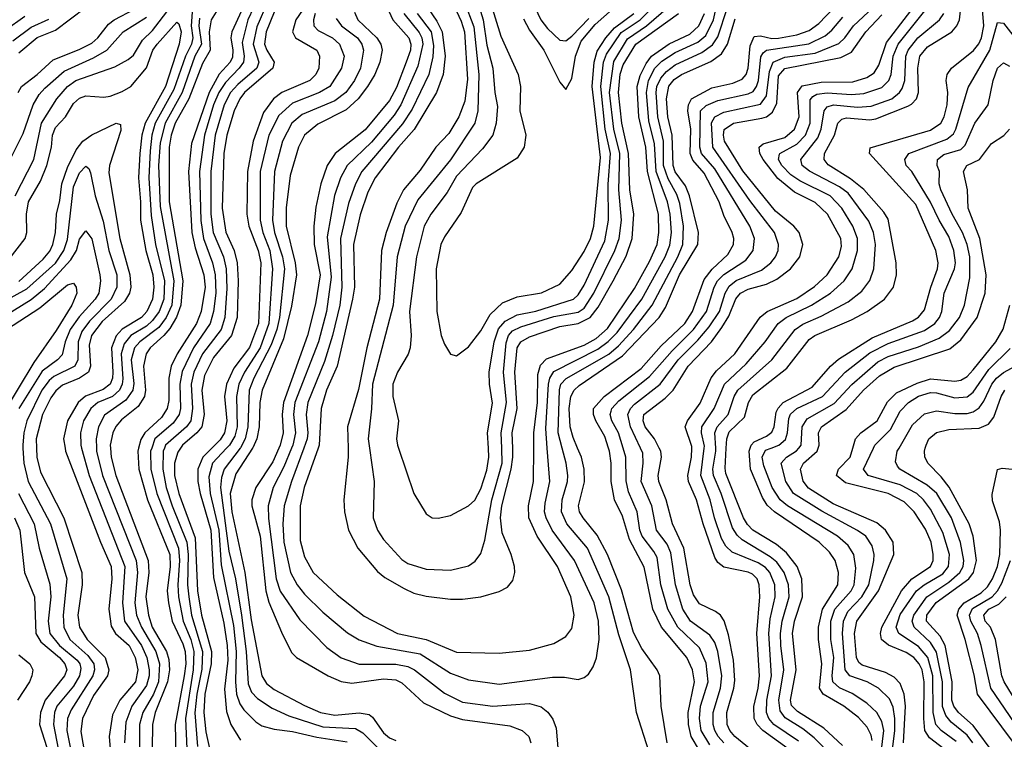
# Model space of a CAD drawing. Header units: inches. Extents: x 990535 to 1117859, y 769386 to 892122.
# Tile 618 of 656: x 1093073 to 1096313, y 819041 to 821410. Entities that reach past the tile are written whole.
import ezdxf

# ---------------------------------------------------------------- set-up
doc = ezdxf.new("R2010")
doc.units = ezdxf.units.IN
doc.header["$MEASUREMENT"] = 0
doc.layers.add('B0891', color=7, linetype='Continuous')
doc.layers.add('B0892', color=7, linetype='Continuous')

msp = doc.modelspace()

# ---------------------------------------------------------------- linework, layer by layer
at = {"layer": 'B0891', "color": 5}
for points, elevation in [([(1093083.3, 820000), (1093086.3, 819950), (1093100.3, 819890), (1093174.1, 819750), (1093228, 819570), (1093215.8, 819450), (1093217.8, 819410), (1093237.8, 819370), (1093297.4, 819317.4), (1093316.1, 819290), (1093319, 819270), (1093313, 819250), (1093241.7, 819138.3), (1093229.8, 819110), (1093228.1, 819070), (1093239.6, 819010)], 3460), ([(1093128.2, 820000), (1093129.2, 819970), (1093140.6, 819920.6), (1093218, 819770), (1093277.2, 819590), (1093278.6, 819550), (1093264.2, 819450), (1093269.3, 819410), (1093294.5, 819370), (1093353.5, 819310), (1093366.1, 819270), (1093361.6, 819250), (1093315, 819185), (1093279.1, 819110), (1093273.5, 819066.5), (1093286.7, 818990)], 3480), ([(1093222.2, 820000), (1093223.9, 819990), (1093338.2, 819690), (1093373.7, 819610), (1093375.6, 819570), (1093366.5, 819470), (1093373.4, 819413.4), (1093387.5, 819390), (1093432.8, 819350), (1093452.6, 819310), (1093461.5, 819270), (1093453.7, 819230), (1093402.7, 819170), (1093377.7, 819122.3), (1093367, 819050), (1093370.3, 819010)], 3520), ([(1093276.2, 820000), (1093300.9, 819910), (1093419.1, 819610), (1093411.3, 819490), (1093417.9, 819430), (1093473.9, 819350), (1093490.6, 819310), (1093499.2, 819270), (1093498.8, 819250), (1093490, 819218.3), (1093441.7, 819150), (1093422.3, 819097.7), (1093417.6, 819030)], 3540), ([(1093325.5, 820000), (1093325.9, 819990), (1093344.7, 819910), (1093455.7, 819630), (1093460, 819590), (1093451.5, 819490), (1093456.7, 819450), (1093473.8, 819410), (1093520.8, 819330), (1093532.9, 819290), (1093529.5, 819230), (1093513.4, 819190), (1093478.1, 819130), (1093466.7, 819090), (1093466.4, 819010)], 3560), ([(1093371.5, 820000), (1093373.6, 819970), (1093389.2, 819910), (1093495.7, 819630), (1093497.2, 819590), (1093487.9, 819510), (1093496.2, 819450), (1093508.3, 819410), (1093556, 819330), (1093563.5, 819303.5), (1093565.1, 819270), (1093559, 819230), (1093518.4, 819130), (1093509.8, 819090), (1093509, 819010)], 3580), ([(1093464, 820000), (1093461.3, 819990), (1093464.8, 819930), (1093493, 819830), (1093566.4, 819650), (1093567.3, 819610), (1093557.9, 819530), (1093562.5, 819490), (1093574.7, 819430), (1093610, 819355.8), (1093617.3, 819330), (1093619, 819290), (1093614.4, 819250), (1093584.3, 819090), (1093586.6, 818990)], 3620), ([(1093507.2, 820000), (1093503.6, 819990), (1093504.5, 819930), (1093523.7, 819850), (1093595, 819670), (1093598.8, 819630), (1093592.5, 819550), (1093594.7, 819510), (1093610.4, 819430), (1093635.8, 819370), (1093645.5, 819330), (1093643.8, 819270), (1093618.8, 819110), (1093622.3, 819010)], 3640), ([(1093548.8, 820000), (1093544.9, 819990), (1093543.6, 819930), (1093554.4, 819870), (1093573.9, 819810), (1093622.6, 819690), (1093627.1, 819650), (1093624.9, 819550), (1093629, 819510), (1093638.4, 819450), (1093674.3, 819330), (1093672.1, 819272.1), (1093655.4, 819190), (1093648.9, 819128.9), (1093657.9, 819017.9)], 3660), ([(1093601.7, 820000), (1093593.2, 819986.8), (1093582.6, 819950), (1093582.5, 819910), (1093596.2, 819850), (1093650, 819704.8), (1093658.1, 819530), (1093670.5, 819450), (1093703.4, 819330), (1093702.8, 819290), (1093682.3, 819190), (1093678.8, 819130), (1093685.3, 819065.3), (1093705.5, 818970)], 3680), ([(1093705.2, 820000), (1093675.1, 819970), (1093659, 819930), (1093659, 819890), (1093666, 819850), (1093701.4, 819730), (1093710, 819574.4), (1093743.9, 819423.9), (1093755.7, 819350), (1093758, 819302), (1093746.3, 819206.3), (1093752.9, 819132.9), (1093767.3, 819090), (1093798.9, 819038.9)], 3720), ([(1093753.7, 820000), (1093706.9, 819950), (1093695.1, 819904.9), (1093699.5, 819850), (1093728.2, 819730), (1093735.6, 819615.6), (1093776, 819416), (1093785.5, 819330), (1093782.3, 819230), (1093786.1, 819190), (1093797.6, 819157.6), (1093810, 819138.2), (1093850, 819099.3), (1093870, 819086), (1093910, 819074.1), (1093970, 819066.8), (1094050, 819048.2), (1094150, 819032.6)], 3740), ([(1093797.9, 820000), (1093745.8, 819930), (1093737.1, 819902.9), (1093733.4, 819870), (1093760.9, 819660.9), (1093782.8, 819570), (1093802.1, 819450), (1093817.4, 819330), (1093824.3, 819224.3), (1093835.9, 819195.9), (1093855.7, 819175.7), (1093904, 819144), (1093958.5, 819118.5), (1094070, 819082.6), (1094177.4, 819077.3), (1094202.2, 819062.2), (1094251.8, 819011.8)], 3760), ([(1093839, 820000), (1093784.4, 819915.6), (1093765.5, 819850), (1093770.3, 819790.3), (1093813.6, 819590), (1093834.8, 819434.8), (1093869.8, 819250), (1093884.6, 819224.6), (1093910, 819205.4), (1094010, 819152.6), (1094062.7, 819130), (1094110, 819120.2), (1094190, 819128.8), (1094222.5, 819122.5), (1094234.1, 819114.1), (1094270, 819062.1), (1094290, 819045.8), (1094310, 819037.4)], 3780), ([(1093925.7, 820000), (1093905.3, 819954.7), (1093850, 819870), (1093836.2, 819830), (1093836.2, 819810), (1093863.7, 819710), (1093882.4, 819530), (1093892.8, 819492.8), (1093933.8, 819393.8), (1093966.9, 819326.9), (1093983.8, 819310), (1094088, 819250), (1094130, 819231.9), (1094165.8, 819225.8), (1094270, 819240.8), (1094310, 819237), (1094330, 819226.7), (1094401.1, 819161), (1094490, 819118.6), (1094530, 819106.2), (1094686, 819086), (1094725.8, 819070), (1094747.6, 819050), (1094754.6, 819030)], 3820), ([(1093967.2, 820000), (1093942, 819938), (1093907.1, 819870), (1093890.3, 819810), (1093891.8, 819768.2), (1093916.8, 819570), (1093930, 819528.4), (1093994.6, 819434.6), (1094083.3, 819343.3), (1094130, 819309.7), (1094190, 819289.1), (1094310, 819288.2), (1094350, 819281), (1094372.1, 819270), (1094470, 819192.7), (1094530, 819163.8), (1094630, 819150.4), (1094750, 819158.9), (1094788.2, 819148.2), (1094810.4, 819130.4), (1094827.2, 819107.2), (1094838.4, 819078.4), (1094848.8, 818948.8)], 3840), ([(1094007.6, 820000), (1093966.8, 819890), (1093943.3, 819810), (1093938.3, 819750), (1093941.8, 819690), (1093964.1, 819590), (1093985.6, 819550), (1094010, 819518.9), (1094070, 819459.8), (1094151.6, 819391.6), (1094189.2, 819369.2), (1094247.4, 819347.4), (1094390, 819323.1), (1094490, 819259.5), (1094550, 819236.8), (1094650, 819223.1), (1094826.3, 819246.3), (1094865.9, 819245.9), (1094910, 819238.5), (1094930, 819244.2), (1094944.5, 819255.5), (1094959.9, 819280.1), (1094971, 819309), (1094979.9, 819370), (1094977.1, 819430), (1094962.8, 819490), (1094898.3, 819630), (1094824.4, 819730), (1094804.6, 819770), (1094800.1, 819790), (1094801.5, 819818.5), (1094817.5, 819890), (1094808.9, 820000)], 3860), ([(1094054.7, 820000), (1094009.3, 819870), (1093995.7, 819810), (1093995.6, 819695.6), (1094010, 819641.6), (1094038.2, 819590), (1094116.9, 819516.9), (1094206.5, 819446.5), (1094316.3, 819390), (1094410, 819369.5), (1094510, 819328.5), (1094650, 819324.6), (1094750, 819334.8), (1094830, 819356.1), (1094870, 819379.8), (1094890, 819406.3), (1094897.4, 819450), (1094886.7, 819510), (1094842.5, 819610), (1094776, 819710), (1094747.7, 819770), (1094747, 819810), (1094763.9, 819890), (1094764.1, 820000)], 3880), ([(1094153, 820000), (1094153.5, 819970), (1094139.2, 819830), (1094141.6, 819790), (1094154.9, 819730), (1094185.7, 819670), (1094250, 819594), (1094274.2, 819574.2), (1094337.4, 819537.4), (1094370, 819522.7), (1094410, 819512.6), (1094490, 819502.3), (1094530, 819502.7), (1094590, 819510.1), (1094650, 819527.5), (1094677.5, 819542.5), (1094695.6, 819564.4), (1094702.3, 819590), (1094701.1, 819610), (1094690.3, 819650), (1094660.5, 819720.5), (1094654.4, 819770), (1094659.5, 819810), (1094690, 819930), (1094695.8, 819970), (1094694.9, 820000)], 3920), ([(1094223.9, 820000), (1094239.5, 819890), (1094235.4, 819770), (1094250, 819730.2), (1094270, 819699.3), (1094330, 819633.5), (1094350, 819619.8), (1094410, 819601.6), (1094490, 819597.5), (1094550, 819612.3), (1094572, 819628), (1094590, 819653.1), (1094603.5, 819696.5), (1094625.8, 819830), (1094660.5, 819950), (1094658.7, 820000)], 3940), ([(1094319.5, 820000), (1094370.1, 819850.1), (1094410, 819783.8), (1094430, 819770.3), (1094450, 819768.9), (1094490, 819778), (1094550, 819809.3), (1094570, 819828.5), (1094590, 819865.8), (1094610, 819926.7), (1094616.6, 819970), (1094614.9, 820000)], 3960), ([(1095142.5, 819002.5), (1095102.4, 819130), (1095082.4, 819270), (1095044.6, 819384.6), (1095011, 819510), (1094941, 819670), (1094873.5, 819750), (1094855.4, 819790), (1094857.2, 819830), (1094875.2, 819890), (1094876.7, 819910), (1094871.1, 819950), (1094857.6, 820000)], 3840), ([(1095203.6, 819030), (1095183.4, 819150), (1095179.2, 819250), (1095170.7, 819270), (1095120.4, 819340.4), (1095092.7, 819392.7), (1095053.3, 819533.3), (1095006.4, 819650), (1094972.9, 819712.9), (1094926.3, 819770), (1094915.1, 819790), (1094911.9, 819810), (1094931.3, 819888.7), (1094930, 819930), (1094921.2, 819970), (1094908.6, 820000)], 3820), ([(1095310, 819004.6), (1095282.1, 819050), (1095273.4, 819090), (1095272, 819130), (1095292.9, 819230), (1095286.4, 819270), (1095267.8, 819310), (1095185, 819410), (1095156.5, 819470), (1095127.7, 819607.7), (1095079.4, 819699.4), (1095055.8, 819775.8), (1095029.9, 819830), (1095019.2, 819890), (1095019.3, 819950), (1095013.6, 819990), (1095010.3, 820000)], 3780), ([(1095343.4, 819023.4), (1095315.5, 819070), (1095309.8, 819110), (1095312.4, 819150), (1095337.7, 819230), (1095332.1, 819292.1), (1095310, 819342.4), (1095238.3, 819410), (1095205.8, 819470), (1095182.6, 819550), (1095170, 819639.4), (1095159.8, 819659.8), (1095121.1, 819710), (1095112.9, 819730), (1095105, 819790), (1095076.4, 819856.4), (1095068.3, 819891.7), (1095067, 819970), (1095058, 820000)], 3760), ([(1095389.9, 819030), (1095371, 819050), (1095360.1, 819070), (1095354.5, 819090), (1095354.6, 819130), (1095378.6, 819210), (1095383.4, 819250), (1095370.3, 819330.3), (1095359.7, 819359.7), (1095344.1, 819384.1), (1095280.1, 819430), (1095255, 819470), (1095231.1, 819550), (1095215.3, 819655.3), (1095203.1, 819683.1), (1095167.8, 819730), (1095152.3, 819810), (1095117.2, 819890), (1095124.7, 819950), (1095123.5, 819983.5), (1095115.7, 820000)], 3740), ([(1095510, 818980.9), (1095425.8, 819050), (1095409.4, 819070), (1095401.2, 819090), (1095399.3, 819130), (1095422.6, 819210), (1095425.4, 819234.6), (1095421.6, 819301.6), (1095405.6, 819385.6), (1095391.1, 819431.1), (1095378.4, 819450), (1095362.2, 819462.2), (1095310, 819486.7), (1095290, 819517), (1095278.9, 819550), (1095257.6, 819670), (1095220.8, 819750), (1095200.1, 819830), (1095175.7, 819890), (1095173.5, 819910), (1095185.1, 819970), (1095182.3, 819990), (1095177.3, 820000)], 3720), ([(1095601.2, 819010), (1095517.8, 819070), (1095499.6, 819090), (1095489.7, 819110), (1095488.8, 819148.8), (1095502.9, 819210), (1095507.1, 819250), (1095498.1, 819390), (1095508.6, 819510), (1095505.9, 819550), (1095499.3, 819570), (1095484.4, 819584.4), (1095470, 819591.6), (1095390, 819608.1), (1095370, 819623), (1095359.7, 819639.7), (1095321.3, 819750), (1095299.6, 819830), (1095273.3, 819890), (1095271, 819910), (1095282.9, 819970), (1095284.6, 820000)], 3680), ([(1095634.9, 819034.9), (1095554.2, 819090), (1095537.7, 819110), (1095530, 819129.9), (1095531.7, 819170), (1095547, 819250), (1095537.9, 819390), (1095542.5, 819437.5), (1095558.8, 819510), (1095557.1, 819550), (1095541.4, 819590), (1095526.8, 819606.8), (1095502.2, 819622.2), (1095417.1, 819657.1), (1095396.5, 819676.5), (1095382.3, 819702.3), (1095359.1, 819770), (1095344.9, 819830), (1095313.6, 819910), (1095325.3, 820000)], 3660), ([(1095745.7, 818985.7), (1095686.6, 819046.6), (1095650, 819075.7), (1095592, 819112), (1095574.7, 819134.7), (1095570.2, 819170), (1095587.6, 819270), (1095577, 819350), (1095576.3, 819390), (1095581.7, 819430), (1095604.2, 819510), (1095602.8, 819550), (1095588, 819590), (1095563.8, 819623.9), (1095542.3, 819642.3), (1095450, 819698.1), (1095433.3, 819713.3), (1095417.7, 819737.7), (1095380.8, 819850), (1095356.1, 819910), (1095353.6, 819930), (1095363.8, 819990), (1095363.2, 820000)], 3640), ([(1095780.6, 819020.6), (1095718.4, 819078.4), (1095632.4, 819132.4), (1095612.9, 819152.9), (1095608.8, 819170), (1095627.3, 819270), (1095615.7, 819390), (1095622.4, 819430), (1095649.1, 819510), (1095646.6, 819570), (1095630.8, 819610), (1095595.4, 819655.4), (1095562.5, 819682.6), (1095485.6, 819730), (1095467.8, 819747.8), (1095454.6, 819770), (1095396.7, 819916.7), (1095393.9, 819933.9), (1095397.6, 820000)], 3620), ([(1095877.7, 819037.7), (1095874.9, 819054.9), (1095861.7, 819081.7), (1095832.9, 819112.9), (1095785, 819150), (1095716.2, 819190), (1095704.5, 819210), (1095711.9, 819290), (1095700.8, 819370), (1095701, 819410), (1095714.7, 819470), (1095764.4, 819550), (1095767.3, 819590), (1095756.2, 819630), (1095737.7, 819657.7), (1095703.7, 819690), (1095556.5, 819790), (1095532.4, 819812.4), (1095517.4, 819837.4), (1095477.6, 819930), (1095473.1, 819990), (1095476.6, 820000)], 3580), ([(1095904.1, 818970), (1095916.4, 819070), (1095910, 819099.9), (1095893, 819130), (1095860.1, 819160.1), (1095811.5, 819191.5), (1095770, 819210.5), (1095748.6, 819230), (1095746, 819250), (1095751.7, 819310), (1095742.1, 819370), (1095742.3, 819430), (1095755, 819470), (1095808.4, 819530), (1095818.5, 819550), (1095824.5, 819604.5), (1095817.4, 819650), (1095799.3, 819679.3), (1095763.5, 819710), (1095599.2, 819810), (1095574.6, 819830), (1095548.6, 819870), (1095521.8, 819941.8), (1095516, 819970), (1095527, 819993), (1095545.1, 820000)], 3560), ([(1095942.3, 818990), (1095952.4, 819070), (1095952.5, 819110), (1095946.9, 819146.9), (1095935, 819175), (1095898.8, 819210), (1095861, 819230), (1095803.8, 819250), (1095789.4, 819269.4), (1095780.2, 819390), (1095783, 819430), (1095797.7, 819462.3), (1095843.3, 819510), (1095867, 819550), (1095883.7, 819630), (1095884.7, 819650), (1095878.2, 819678.2), (1095856.6, 819710), (1095830, 819728.9), (1095711.7, 819791.7), (1095619.1, 819850), (1095594, 819890), (1095578, 819950), (1095596.4, 819970), (1095629, 819991), (1095636.4, 820000)], 3540), ([(1095980.9, 819030), (1095987.6, 819150), (1095983.1, 819190), (1095970, 819225.4), (1095950, 819245.4), (1095921.6, 819261.6), (1095845.3, 819285.3), (1095833.9, 819293.9), (1095826, 819310), (1095819.8, 819390), (1095827, 819430), (1095898.5, 819530), (1095949.3, 819650), (1095947.3, 819690), (1095921.6, 819730), (1095893.5, 819753.5), (1095750, 819816.4), (1095668.4, 819868.4), (1095651.2, 819891.2), (1095642, 819930), (1095651.6, 819950), (1095696.8, 819990), (1095700, 820000)], 3520), ([(1096113.5, 819010), (1096066.3, 819046.3), (1096051.5, 819070), (1096047.4, 819110), (1096049.2, 819230), (1096042, 819270), (1096032.8, 819290), (1096015, 819310), (1095990, 819327.4), (1095931.6, 819351.6), (1095908.7, 819370), (1095904.9, 819390), (1095909.5, 819410), (1095974.6, 819530), (1096008.7, 819570), (1096069.6, 819610), (1096078.5, 819630), (1096079.1, 819650), (1096071.5, 819690), (1096053.5, 819733.5), (1096015.7, 819790), (1095983.3, 819823.3), (1095930.1, 819850.1), (1095790, 819885.4), (1095760.5, 819910), (1095767.1, 819930), (1095805.1, 819970), (1095814.3, 820000)], 3480), ([(1096153.7, 819033.7), (1096104.6, 819070), (1096087.3, 819090), (1096078.9, 819130), (1096077.3, 819250), (1096061.4, 819310), (1096030, 819346.7), (1095965.2, 819390), (1095957.3, 819410), (1095970, 819451.6), (1096023.5, 819530), (1096048.9, 819550), (1096110, 819585.8), (1096129.1, 819610), (1096132.1, 819650), (1096110, 819722.1), (1096070, 819799.1), (1096046.7, 819830), (1096024.8, 819850), (1095970, 819878.6), (1095864.5, 819910), (1095849, 819930), (1095882.1, 820000)], 3460), ([(1096209.5, 819030), (1096190, 819055.4), (1096137.9, 819097.9), (1096119.9, 819119.9), (1096109.4, 819149.4), (1096109.2, 819230), (1096090, 819327.9), (1096070, 819360.4), (1096016.4, 819410), (1096009.7, 819430), (1096014.5, 819450), (1096057.6, 819510), (1096130, 819558.3), (1096166.5, 819590), (1096177.1, 819610), (1096179.5, 819630), (1096168.9, 819688.9), (1096139, 819770), (1096090.1, 819850.1), (1096058.3, 819878.3), (1095968.7, 819930), (1095960.8, 819940.8), (1095954.5, 819954.5), (1095960.6, 819990), (1095966.3, 820000)], 3440), ([(1096281.8, 818990), (1096210, 819086.5), (1096161.8, 819130), (1096146.5, 819150), (1096140, 819170), (1096141.4, 819230), (1096117.5, 819350), (1096101.3, 819381.3), (1096056.3, 819430), (1096057.2, 819450), (1096088, 819491.9), (1096195.6, 819570), (1096211.1, 819590), (1096220.7, 819630), (1096210.2, 819710.2), (1096197.3, 819750), (1096131, 819871), (1096104.9, 819904.9), (1096060.7, 819950), (1096051.3, 819971.3), (1096049.9, 819990), (1096052.6, 820000)], 3420), ([(1096346.6, 819026.6), (1096224.8, 819190), (1096213.8, 819253.8), (1096184, 819370), (1096157.5, 819450), (1096162.5, 819470), (1096180.6, 819490), (1096236.4, 819523.6), (1096257.2, 819542.8), (1096273.8, 819570), (1096290, 819610.1), (1096298, 819650), (1096300.5, 819730), (1096297, 819757), (1096273.8, 819826.2), (1096272.8, 819847.2), (1096290.5, 819929.5), (1096305.9, 819934.1), (1096350, 819929)], 3380), ([(1093068.7, 819850), (1093120.3, 819750), (1093137.2, 819670), (1093171.5, 819551.5), (1093174.7, 819510), (1093166.7, 819430), (1093172.1, 819390), (1093203.5, 819350), (1093261.5, 819301.5), (1093271, 819290), (1093274.4, 819274.4), (1093270, 819250), (1093250, 819216.5), (1093195.3, 819150), (1093187, 819130), (1093184, 819090), (1093199.4, 819010)], 3440), ([(1093056, 819770), (1093073.4, 819730), (1093088.1, 819590), (1093121.7, 819510), (1093125.6, 819390), (1093141.7, 819361.7), (1093203.6, 819310), (1093221.2, 819290), (1093227.3, 819270), (1093220.6, 819250), (1093156.7, 819170), (1093141.6, 819130), (1093137.9, 819090), (1093169.7, 818990)], 3420), ([(1096376.9, 819050), (1096267.9, 819210), (1096237, 819350), (1096223.9, 819390), (1096202.4, 819430), (1096198.2, 819450), (1096207.7, 819472.3), (1096272.7, 819510), (1096290.5, 819529.5), (1096304.7, 819555.3), (1096333, 819630)], 3360), ([(1096425.5, 819045.5), (1096311.9, 819230), (1096304.6, 819250), (1096284.2, 819370), (1096267.2, 819410), (1096249.4, 819430), (1096244.9, 819450), (1096261.7, 819470), (1096294.2, 819485.8), (1096318.9, 819510)], 3340), ([(1093070, 819319.2), (1093105.6, 819290), (1093115.6, 819270), (1093113.1, 819250), (1093104.4, 819230), (1093065.4, 819170)], 3380)]:
    msp.add_lwpolyline(points, dxfattribs=dict(at, elevation=elevation))
at = {"layer": 'B0892', "color": 5}
for points, elevation in [([(1094730, 821531.2), (1094787.6, 821410), (1094810, 821381.1), (1094850, 821342.7), (1094870, 821340.9), (1094890, 821355.6), (1094945.7, 821414.3)], 4040), ([(1093834.6, 821510), (1093771.1, 821370), (1093767.4, 821350), (1093773.9, 821310), (1093772.8, 821287.2), (1093765.2, 821270), (1093729.4, 821230.6), (1093695.7, 821170), (1093637.6, 821002.4), (1093628.5, 820910), (1093639.3, 820710), (1093650, 820658.9), (1093678.4, 820570), (1093682.9, 820530), (1093669.8, 820450), (1093654.9, 820410), (1093591.3, 820310), (1093571.6, 820270), (1093563.6, 820230), (1093563.3, 820156.7), (1093558.4, 820130), (1093539.3, 820100.7), (1093484.9, 820050), (1093471.7, 820028.3), (1093464, 820000)], 3620), ([(1094049.5, 821510), (1093981.6, 821410), (1093970.5, 821370.5), (1093980.1, 821350), (1094050.5, 821310), (1094059.5, 821290), (1094056.7, 821250), (1094047.5, 821230), (1094027.6, 821210), (1093934.9, 821170), (1093907.4, 821150), (1093875.3, 821104.7), (1093840.4, 821010), (1093822, 820910), (1093820.4, 820770), (1093826.5, 820730), (1093857.7, 820650), (1093865.8, 820610), (1093858.4, 820410), (1093828.5, 820331.5), (1093776.8, 820263.2), (1093752.7, 820210), (1093746.5, 820170), (1093754, 820090), (1093746.4, 820050), (1093732.6, 820027.4), (1093705.2, 820000)], 3720), ([(1094608.9, 821510), (1094655.4, 821355.4), (1094713.4, 821230), (1094720.8, 821190), (1094718.2, 821110), (1094737.9, 821030), (1094732.3, 820990), (1094710, 820954.6), (1094574.4, 820870), (1094562.5, 820857.5), (1094525.1, 820774.9), (1094470, 820694.8), (1094459, 820670), (1094443.1, 820590), (1094445.7, 820450), (1094459.4, 820370), (1094470, 820341.6), (1094490, 820308.7), (1094510, 820303.1), (1094550, 820333.4), (1094590, 820385.4), (1094620.5, 820439.5), (1094661.8, 820478.2), (1094710, 820498.2), (1094790, 820511), (1094850, 820539.8), (1094890, 820585), (1094930, 820647.3), (1094950.7, 820690), (1094962.3, 820730), (1094983.4, 820956.6), (1094957, 821190), (1094962.6, 821270), (1094973.2, 821306.8), (1095000.9, 821350), (1095030, 821383.8), (1095093.5, 821430)], 3980), ([(1095284.6, 820000), (1095284.9, 820004.9), (1095262.9, 820070), (1095270.3, 820090), (1095312.3, 820147.7), (1095348.4, 820231.6), (1095366.1, 820253.9), (1095425.8, 820310), (1095509.6, 820430.4), (1095532.6, 820450), (1095630, 820492.3), (1095687.8, 820532.2), (1095729.8, 820570.2), (1095767.9, 820630), (1095776.7, 820663.3), (1095774.3, 820690), (1095730.8, 820770), (1095690, 820808.5), (1095621.8, 820841.8), (1095567.3, 820887.3), (1095518.8, 820950), (1095508.3, 820970), (1095505.8, 820990), (1095518.7, 821001.3), (1095590, 821022.7), (1095621.9, 821050), (1095637.8, 821090), (1095632.6, 821170), (1095648, 821192), (1095710, 821204.1), (1095814.1, 821205.9), (1095860.4, 821219.6), (1095884.7, 821235.3), (1095899.3, 821260.7), (1095924.6, 821335.4), (1096063.4, 821516.6)], 3680), ([(1095397.6, 820000), (1095399.3, 820030), (1095406.8, 820053.2), (1095457.8, 820102.2), (1095471, 820150), (1095484.7, 820175.3), (1095596.9, 820263.1), (1095670, 820357.3), (1095689.6, 820370.4), (1095810, 820421.9), (1095861.8, 820450), (1095918.7, 820490), (1095947.8, 820530), (1095957.5, 820570), (1095957.3, 820610), (1095930, 820753), (1095916, 820776), (1095850, 820851.2), (1095806.4, 820886.4), (1095732.8, 820932.8), (1095719.9, 820950), (1095721.5, 820970), (1095754.1, 821030), (1095764.9, 821070), (1095777.9, 821082.1), (1095793.4, 821086.6), (1095870, 821080.7), (1095890, 821083.7), (1095995, 821125), (1096007.8, 821132.2), (1096023.4, 821150), (1096030, 821170), (1096027.6, 821250), (1096034.4, 821290), (1096059.8, 821320.2), (1096140.3, 821370), (1096156.4, 821390), (1096164.9, 821410), (1096177.9, 821530)], 3620), ([(1093751.9, 821490), (1093702.7, 821410), (1093695.8, 821370), (1093699.3, 821310), (1093674.5, 821265.5), (1093629, 821150), (1093584.8, 821070), (1093571.6, 821030), (1093564.6, 820990), (1093564.9, 820810), (1093609.9, 820550), (1093602.6, 820470), (1093588.8, 820431.2), (1093566.7, 820393.3), (1093547.3, 820370), (1093501.8, 820330), (1093489.1, 820310), (1093480.5, 820270), (1093486.9, 820190), (1093483.5, 820170), (1093463, 820137), (1093407.5, 820092.5), (1093389.3, 820070.7), (1093378.9, 820050), (1093370.8, 820010), (1093371.5, 820000)], 3580), ([(1093860.5, 821490), (1093823.8, 821410), (1093805.2, 821334.8), (1093811.3, 821290), (1093808.7, 821270), (1093795.4, 821250), (1093750, 821203.1), (1093728.5, 821170), (1093710.7, 821130), (1093681.2, 821030), (1093664.3, 820910), (1093668.7, 820748.7), (1093677, 820690), (1093706.8, 820610), (1093716.1, 820570), (1093718.5, 820510), (1093710, 820450), (1093699.8, 820410), (1093644.4, 820330), (1093607.5, 820252.5), (1093599.8, 820210), (1093602.1, 820130), (1093597.2, 820110), (1093577.7, 820082.3), (1093517.7, 820030), (1093507.2, 820000)], 3640), ([(1093889.2, 821470), (1093853, 821387), (1093841.1, 821330), (1093859.6, 821270), (1093852.7, 821250), (1093790, 821197.1), (1093766.3, 821170), (1093745.6, 821130), (1093716.2, 821030), (1093702, 820910), (1093701.5, 820770), (1093709.7, 820710), (1093743, 820630), (1093752.2, 820590), (1093754.6, 820525.4), (1093748, 820430), (1093735.7, 820390), (1093674.5, 820310), (1093645.8, 820250), (1093636.4, 820210), (1093641.4, 820130), (1093635.4, 820090), (1093622.1, 820070), (1093552.6, 820010), (1093548.8, 820000)], 3660), ([(1094493.1, 821473.1), (1094525.1, 821405.1), (1094536.6, 821370), (1094546, 821214), (1094537.9, 821142.1), (1094517.8, 821090), (1094484.3, 821035.7), (1094442.5, 820990), (1094390, 820915), (1094335.5, 820850), (1094313.8, 820806.2), (1094278.9, 820710), (1094263.5, 820650), (1094257.1, 820490), (1094214.9, 820330), (1094187.1, 820192.9), (1094151.7, 820070), (1094153, 820000)], 3920), ([(1094535.6, 821470), (1094566.9, 821386.9), (1094583.3, 821230), (1094580.3, 821110), (1094570.8, 821069.2), (1094490, 820949), (1094382.7, 820817.3), (1094340.9, 820730), (1094315, 820630), (1094301.5, 820470), (1094233.4, 820210), (1094230.8, 820129.2), (1094219.7, 820030), (1094223.9, 820000)], 3940), ([(1094572.8, 821492.8), (1094597.8, 821410), (1094610, 821326.5), (1094629.2, 821250), (1094635.7, 821170), (1094644.6, 821124.6), (1094641.1, 821070), (1094629.2, 821030), (1094595.3, 820984.7), (1094510, 820895), (1094478.9, 820841.1), (1094426.1, 820770), (1094403.7, 820730), (1094377.9, 820630), (1094355.5, 820450), (1094360.8, 820370), (1094357.9, 820330), (1094351, 820309), (1094316, 820250), (1094301, 820210), (1094301, 820170), (1094319.3, 820090), (1094313, 820030), (1094316.1, 820010), (1094319.5, 820000)], 3960), ([(1094614.9, 820000), (1094612, 820050), (1094628.2, 820148.2), (1094618.5, 820210), (1094617.4, 820250), (1094634.5, 820350), (1094647.7, 820392.3), (1094670, 820417.5), (1094710, 820438.6), (1094770.7, 820450.7), (1094894.8, 820490), (1094910, 820504), (1094930, 820535.9), (1094997.9, 820682.1), (1095010, 820750), (1095008.7, 820868.7), (1095016.8, 820970), (1094999.3, 821050), (1094985.1, 821190), (1094993.9, 821270), (1095003.8, 821296.2), (1095052.4, 821367.6), (1095114, 821410), (1095175, 821470)], 3960), ([(1094730, 821412.5), (1094750, 821375.7), (1094797, 821310), (1094850, 821204.2), (1094870, 821180.3), (1094890, 821216), (1094901.8, 821290), (1094920.8, 821339.2), (1094965.8, 821394.2), (1095052.4, 821470)], 4020), ([(1094808.9, 820000), (1094803.8, 820063.9), (1094812.6, 820210), (1094816.7, 820230), (1094830, 820251.7), (1094974.7, 820325.3), (1095009.6, 820350.4), (1095039.1, 820380.9), (1095119.6, 820490), (1095196.7, 820630), (1095212, 820668), (1095217.5, 820710), (1095213.3, 820770), (1095204.5, 820810), (1095167.4, 820910), (1095161.6, 821001.6), (1095142.7, 821077.3), (1095135.2, 821170), (1095141.7, 821210), (1095163.1, 821250), (1095185.9, 821274.1), (1095230, 821302.4), (1095303.7, 821336.3), (1095330, 821358.5), (1095355.8, 821410), (1095370, 821473.5)], 3860), ([(1095325.3, 820000), (1095326, 820006), (1095316.1, 820050), (1095317.1, 820070), (1095357.8, 820130), (1095391.4, 820210), (1095463.1, 820276.9), (1095525.3, 820350), (1095568.8, 820410), (1095594.9, 820430), (1095678.7, 820470), (1095740.8, 820510), (1095785.5, 820550), (1095812.3, 820590), (1095829.9, 820649.9), (1095829.1, 820690), (1095814.3, 820730), (1095778.1, 820790), (1095739.5, 820830), (1095639.4, 820879.4), (1095610, 820899.8), (1095580.9, 820930), (1095569.9, 820950), (1095572.8, 820967.2), (1095573.8, 820970), (1095630, 821000), (1095658.2, 821030), (1095673.8, 821070), (1095674.2, 821145.8), (1095682.5, 821157.5), (1095695.4, 821164.6), (1095730, 821169.4), (1095810, 821163.8), (1095850, 821166.8), (1095910, 821186.9), (1095932.8, 821210), (1095940.4, 821230), (1095947.2, 821290), (1095963, 821330), (1096081.7, 821478.3)], 3660), ([(1095476.6, 820000), (1095480.1, 820010), (1095490, 820020.2), (1095530, 820038.7), (1095547.7, 820052.3), (1095555.4, 820070), (1095562.3, 820117.7), (1095568.3, 820131.7), (1095584.9, 820150), (1095680, 820199.9), (1095740.8, 820270), (1095767.4, 820292.6), (1095877.5, 820362.5), (1096010, 820418.5), (1096030, 820431.2), (1096050, 820454.5), (1096070.4, 820530), (1096092.8, 820590), (1096095.3, 820610), (1096087.7, 820650), (1096021.6, 820801.6), (1095869.4, 820970), (1095871.3, 820988.7), (1096070, 821046.8), (1096104.2, 821070), (1096114.6, 821090), (1096124.6, 821130), (1096126.3, 821170), (1096121.1, 821210), (1096124.1, 821230), (1096138.7, 821250), (1096210.8, 821309.2), (1096229, 821331), (1096237.7, 821350), (1096245.3, 821390), (1096239.2, 821470)], 3580), ([(1093057.5, 820830), (1093119.2, 820950), (1093144.7, 821070), (1093194.5, 821150), (1093230.1, 821189.9), (1093257.1, 821210), (1093385.4, 821254.6), (1093430, 821278.6), (1093446.8, 821293.2), (1093477, 821343), (1093510, 821374.1), (1093567.4, 821450)], 3540), ([(1093067.3, 821170), (1093079, 821190), (1093130, 821229.4), (1093182.3, 821277.7), (1093268.2, 821311.8), (1093310, 821333.3), (1093330, 821350.5), (1093364.7, 821395.3), (1093383.1, 821410), (1093450, 821445.1)], 3580), ([(1093070, 821300.5), (1093130, 821352), (1093190, 821375.9), (1093289.5, 821450.5)], 3620), ([(1093640.8, 821450), (1093637.1, 821390), (1093642.6, 821350), (1093638.4, 821330), (1093617.8, 821290), (1093579.8, 821180.2), (1093518.3, 821070), (1093507.9, 821030), (1093501.9, 820978.1), (1093497.7, 820890), (1093505, 820765), (1093519.9, 820670), (1093549.2, 820550.8), (1093546.9, 820490), (1093531.8, 820450), (1093510, 820420.4), (1093490, 820401), (1093438.8, 820370), (1093416.9, 820343.1), (1093406.6, 820310), (1093412.1, 820227.9), (1093410, 820210), (1093400.8, 820190), (1093378.3, 820170), (1093330.2, 820149.8), (1093306.3, 820130), (1093282.5, 820090), (1093273.1, 820050), (1093273.4, 820010), (1093276.2, 820000)], 3540), ([(1093910, 821435.3), (1093884, 821370), (1093878.6, 821330), (1093885.5, 821310), (1093909.5, 821270), (1093906.1, 821250), (1093812.6, 821170), (1093797, 821150), (1093778.6, 821110), (1093754, 821030), (1093744.4, 820970), (1093738.4, 820790), (1093751.2, 820711.2), (1093778.2, 820650), (1093788.7, 820610), (1093791.7, 820550), (1093788.1, 820430), (1093769.9, 820370.1), (1093710, 820298.5), (1093681.2, 820238.8), (1093672.1, 820190), (1093679.2, 820110), (1093671.8, 820070), (1093655.9, 820050), (1093608.2, 820010), (1093601.7, 820000)], 3680), ([(1094174.8, 821434.8), (1094185.2, 821410), (1094248, 821350), (1094260.5, 821330), (1094265.9, 821310), (1094258.2, 821270), (1094241.2, 821230), (1094217.5, 821190), (1094186.3, 821150), (1094146.8, 821113.2), (1094053.7, 821066.3), (1094010.3, 821029.7), (1093989.8, 820990.2), (1093963.1, 820896.9), (1093949.2, 820790.8), (1093949.1, 820730.9), (1093979.1, 820610), (1093983, 820570), (1093966.6, 820466.6), (1093940.4, 820359.6), (1093870.3, 820190), (1093862.8, 820150), (1093860.4, 820070), (1093852.7, 820030), (1093839.4, 820000.6), (1093839, 820000)], 3780), ([(1094281.6, 821450), (1094300.6, 821410), (1094353.3, 821350), (1094359.5, 821330), (1094358.4, 821310), (1094344.8, 821270), (1094312.6, 821187.4), (1094290, 821144.3), (1094210, 821047.4), (1094110.4, 820969.6), (1094084.9, 820930), (1094063.2, 820870), (1094047.2, 820792.8), (1094040.5, 820730), (1094042, 820670), (1094061.7, 820570), (1094045.6, 820474.4), (1094019.3, 820370), (1093940.6, 820150), (1093936.7, 820110), (1093939.3, 820050), (1093930.3, 820010), (1093925.7, 820000)], 3820), ([(1094414.4, 821450), (1094445.4, 821405.4), (1094462.4, 821370), (1094472.6, 821290), (1094465.9, 821230), (1094444.5, 821170), (1094371.2, 821048.8), (1094318.8, 820990), (1094242.1, 820890), (1094218, 820842), (1094192.7, 820767.3), (1094170.7, 820670), (1094174, 820530), (1094168, 820490), (1094117.7, 820270), (1094082, 820190), (1094064.3, 820130), (1094058.2, 820010), (1094054.7, 820000)], 3880), ([(1094658.7, 820000), (1094656.9, 820050), (1094674.9, 820150), (1094665, 820250), (1094673.4, 820346.6), (1094680.8, 820370), (1094694.6, 820385.4), (1094721.3, 820398.7), (1094830, 820432.5), (1094910, 820447.2), (1094930, 820460.3), (1094962.1, 820510), (1095030.8, 820650), (1095045.6, 820690), (1095052.9, 820750), (1095044.1, 820850), (1095047, 820970), (1095028.2, 821050), (1095013.5, 821170), (1095027.5, 821272.5), (1095072.9, 821347.1), (1095134.7, 821390), (1095208.1, 821451.9)], 3940), ([(1094857.6, 820000), (1094844.2, 820050), (1094848.5, 820191.5), (1094853.7, 820210), (1094870.9, 820229.1), (1095011, 820309), (1095043.4, 820336.6), (1095092.1, 820390), (1095154.4, 820470), (1095238.2, 820630), (1095254.7, 820670), (1095256.8, 820730), (1095244.7, 820804.7), (1095234.6, 820834.6), (1095206.1, 820886.1), (1095191.5, 820930), (1095191.2, 821010), (1095172.7, 821090), (1095167.2, 821170), (1095169.6, 821190.4), (1095182.2, 821217.8), (1095200.7, 821239.3), (1095230, 821261.1), (1095317.8, 821302.2), (1095352.4, 821327.6), (1095370, 821354), (1095402, 821450)], 3840), ([(1095010.3, 820000), (1094997.7, 820037.7), (1094968.5, 820090), (1094961.3, 820110), (1094960.9, 820130), (1094996.3, 820170), (1095117.9, 820262.1), (1095183.5, 820336.5), (1095261.9, 820410), (1095286.8, 820450), (1095324.9, 820555.1), (1095351, 820589), (1095402.9, 820637.1), (1095421.7, 820670), (1095423, 820690), (1095417.6, 820710), (1095390, 820765.6), (1095374.1, 820810), (1095325.2, 820905.2), (1095287.5, 820947.5), (1095279.4, 820970), (1095281.2, 821050), (1095271.8, 821110), (1095273.6, 821130), (1095282.9, 821150), (1095350, 821185.3), (1095418.8, 821201.2), (1095450, 821214.3), (1095463.2, 821230), (1095470, 821250), (1095476.1, 821323.9), (1095490, 821355.2), (1095510, 821357.1), (1095547.9, 821347.9), (1095570, 821349.2), (1095630, 821359.8), (1095670, 821374.4), (1095702.2, 821397.8), (1095751.4, 821448.6)], 3780), ([(1095115.7, 820000), (1095082.7, 820070), (1095073.3, 820110), (1095082.4, 820130), (1095096, 820144), (1095180.7, 820210), (1095239.5, 820290), (1095304.7, 820355.3), (1095341.1, 820398.9), (1095375.2, 820450), (1095394.1, 820510), (1095406.9, 820533.1), (1095430, 820551.6), (1095513.9, 820586.1), (1095544, 820610), (1095560.1, 820630), (1095568.6, 820650), (1095569.9, 820670), (1095556.1, 820710), (1095474.8, 820814.8), (1095353.1, 820990), (1095349, 821071), (1095359.8, 821090), (1095390, 821105.3), (1095510, 821132.1), (1095530, 821158.9), (1095540, 821240), (1095552.6, 821270), (1095590, 821286.3), (1095690, 821300.2), (1095768.2, 821331.8), (1095787.7, 821350), (1095816.6, 821390), (1095881.3, 821450)], 3740), ([(1093024.6, 821375.4), (1093090, 821421.8)], 3660), ([(1093038.2, 820621.8), (1093090.2, 820690), (1093096, 820710), (1093095.6, 820770), (1093102.1, 820810), (1093141.3, 820878.7), (1093162.1, 820930), (1093177.6, 820990), (1093180.8, 821030), (1093190, 821055.7), (1093223, 821090), (1093250, 821134.3), (1093270, 821152), (1093290, 821158.9), (1093350, 821155.3), (1093370, 821158.8), (1093410, 821173.3), (1093438.4, 821190), (1093490, 821251.7), (1093510.9, 821310), (1093524.6, 821330), (1093590, 821402.3), (1093596.7, 821396.7), (1093604.4, 821370), (1093597.7, 821330), (1093552, 821190), (1093485.9, 821070), (1093474.6, 821030), (1093468.1, 820970), (1093463.4, 820890), (1093470.7, 820810), (1093470.4, 820750), (1093487.3, 820650), (1093510.4, 820570), (1093514.3, 820530), (1093510, 820490), (1093490.5, 820450), (1093473.2, 820430), (1093410, 820391.2), (1093390.6, 820369.4), (1093374.7, 820330), (1093379.2, 820250), (1093377.6, 820230), (1093369.9, 820210.1), (1093347.5, 820192.5), (1093289.6, 820170.4), (1093265.4, 820150), (1093230.5, 820090), (1093217.3, 820030), (1093222.2, 820000)], 3520), ([(1093041.1, 820950), (1093084.6, 821035.4), (1093117.3, 821130), (1093136.6, 821163.4), (1093155.7, 821184.4), (1093219.2, 821240.8), (1093316, 821284), (1093359.9, 821310), (1093413.1, 821370), (1093490, 821418.5)], 3560), ([(1093050, 821340.4), (1093110, 821385.2), (1093168.4, 821411.6)], 3640), ([(1093664.8, 821415.2), (1093662.1, 821390), (1093670.6, 821329.4), (1093649.5, 821290), (1093607.4, 821170), (1093550.9, 821070), (1093535.4, 821004.6), (1093529.3, 820930), (1093534.7, 820794.7), (1093580.4, 820550), (1093572.9, 820470), (1093555.2, 820430), (1093530, 820396.4), (1093468.2, 820350), (1093450.5, 820330), (1093439.9, 820290), (1093447.9, 820212.1), (1093445.4, 820190), (1093422.3, 820157.7), (1093352, 820108), (1093332, 820070), (1093324.2, 820030), (1093325.5, 820000)], 3560), ([(1094044.7, 821430), (1094039.1, 821410), (1094040.7, 821390), (1094054.8, 821374.8), (1094101.7, 821350), (1094125.1, 821330), (1094140.1, 821290), (1094131.1, 821250), (1094092.8, 821190), (1094058.7, 821170), (1093970, 821135.7), (1093925.5, 821094.5), (1093892.5, 821030), (1093863.8, 820910), (1093863.5, 820750), (1093873.1, 820710), (1093895.4, 820650), (1093905.1, 820590), (1093892.9, 820410), (1093863.8, 820330), (1093812.4, 820250), (1093793.6, 820210), (1093785.9, 820170), (1093788.6, 820070), (1093780.7, 820039.3), (1093763, 820010), (1093753.7, 820000)], 3740), ([(1094113.6, 821413.6), (1094132, 821390), (1094184.4, 821350), (1094198.6, 821330), (1094203.6, 821310), (1094194.5, 821250), (1094173.9, 821210), (1094145.4, 821170), (1094110, 821142.9), (1094002, 821098), (1093967.9, 821070), (1093937.7, 821010), (1093910.6, 820910), (1093904.9, 820750), (1093911.4, 820710), (1093937.8, 820630), (1093944, 820590), (1093927.4, 820430), (1093918.9, 820390), (1093900.7, 820339.3), (1093843.4, 820230), (1093828.2, 820190), (1093823.7, 820070), (1093814.6, 820030), (1093798.8, 820001.2), (1093797.9, 820000)], 3760), ([(1094336.3, 821430), (1094387.7, 821367.7), (1094396.4, 821350), (1094399.1, 821330), (1094382.9, 821257.1), (1094327.2, 821130), (1094304.6, 821095.4), (1094230, 821006.6), (1094150.2, 820929.8), (1094127.9, 820890), (1094108.3, 820831.7), (1094084.2, 820695.8), (1094097.6, 820562.4), (1094082.3, 820450), (1094055.6, 820350), (1093978, 820150), (1093974.1, 820110), (1093979.8, 820050), (1093971.2, 820010), (1093967.2, 820000)], 3840), ([(1094380.7, 821430), (1094426.2, 821370), (1094434.4, 821325.6), (1094432.5, 821287.5), (1094418.7, 821230), (1094364.1, 821115.9), (1094332.8, 821067.2), (1094198.9, 820910), (1094177.2, 820870), (1094154.7, 820805.3), (1094128.3, 820690), (1094133.2, 820530), (1094126.3, 820470), (1094102.3, 820370), (1094075.5, 820284.4), (1094020.6, 820150), (1094014.9, 820110), (1094021.3, 820050), (1094018.7, 820030), (1094007.6, 820000)], 3860), ([(1094694.9, 820000), (1094693.4, 820050), (1094709.5, 820130), (1094701.6, 820250), (1094710.2, 820330), (1094721.7, 820350), (1094750, 820366.2), (1094850, 820400.5), (1094910.4, 820409.6), (1094950.1, 820429.9), (1094976.6, 820463.4), (1095025.6, 820550), (1095067.9, 820632.1), (1095088, 820690), (1095094.1, 820770), (1095080.4, 820850), (1095076.1, 820970), (1095053.9, 821070), (1095043.1, 821170), (1095049.1, 821230.9), (1095058.2, 821261.8), (1095099.8, 821330), (1095240.9, 821430)], 3920), ([(1094764.1, 820000), (1094764.1, 820050), (1094776.7, 820150), (1094777.5, 820242.6), (1094786.7, 820273.3), (1094806.5, 820293.5), (1094930, 820339), (1094970, 820361.1), (1095006.9, 820393.1), (1095095.3, 820524.7), (1095145.4, 820614.6), (1095170.4, 820670), (1095176.2, 820710), (1095174.2, 820770), (1095138.5, 820910), (1095133.3, 820990), (1095110.3, 821090), (1095104.1, 821190), (1095114, 821226), (1095133.7, 821266.3), (1095151.2, 821290), (1095210, 821330.6), (1095277.5, 821362.5), (1095308, 821390), (1095326, 821430)], 3880), ([(1094908.6, 820000), (1094894.2, 820034.2), (1094884.2, 820070), (1094880.9, 820130), (1094886.4, 820170), (1094896.7, 820190), (1094913.8, 820206.2), (1095056.8, 820303.2), (1095177, 820430), (1095197.3, 820462.7), (1095244, 820570), (1095303.8, 820670), (1095306.4, 820710), (1095276.4, 820830), (1095263.2, 820863.2), (1095230, 820909.6), (1095223, 820930), (1095219.3, 821030), (1095205.8, 821090), (1095201.3, 821150), (1095208.3, 821191.7), (1095226.7, 821213.3), (1095250, 821229.4), (1095347, 821273), (1095382.3, 821297.7), (1095401.7, 821330), (1095427.2, 821412.8)], 3820), ([(1095058, 820000), (1095043, 820050), (1095021.6, 820090), (1095015.8, 820110), (1095018.5, 820121.5), (1095020.8, 820130), (1095044.7, 820155.3), (1095144.9, 820235.1), (1095219.5, 820320.5), (1095290, 820390.1), (1095333.1, 820450), (1095357.9, 820530), (1095369, 820550), (1095390, 820571.3), (1095461.7, 820618.3), (1095486.1, 820650), (1095490.7, 820690), (1095475.6, 820730), (1095359.6, 820919.6), (1095315.8, 820970), (1095310.6, 820990), (1095312.5, 821110), (1095332.1, 821127.9), (1095370, 821144.5), (1095470, 821165.6), (1095485.8, 821174.2), (1095497.5, 821190), (1095503.6, 821210), (1095511.7, 821288.3), (1095519.1, 821300.9), (1095530, 821310), (1095668.9, 821331.1), (1095722.7, 821357.3), (1095744.7, 821375.3), (1095781.5, 821418.5)], 3760), ([(1095177.3, 820000), (1095162.1, 820030), (1095130.8, 820070), (1095123.9, 820090), (1095126.6, 820110), (1095196.2, 820163.8), (1095222.8, 820190), (1095272.2, 820270), (1095349, 820350), (1095382.8, 820397.2), (1095405.7, 820434.3), (1095428.8, 820491.2), (1095444.3, 820510), (1095470, 820522.8), (1095530, 820539.1), (1095563.9, 820556.1), (1095609.1, 820590), (1095639.7, 820630), (1095649.5, 820670), (1095637.1, 820710), (1095620.1, 820730), (1095559.5, 820779.5), (1095452.6, 820912.6), (1095392, 821010), (1095388.3, 821030), (1095390.9, 821049.1), (1095421.6, 821070), (1095514.4, 821085.6), (1095530, 821090.3), (1095550, 821105.7), (1095564.3, 821135.7), (1095570, 821225), (1095590, 821248.9), (1095774.8, 821285.2), (1095810, 821303.3), (1095857, 821370), (1095910, 821425.6)], 3720), ([(1095363.2, 820000), (1095360.1, 820050), (1095367.8, 820070), (1095404.5, 820110), (1095424.1, 820170), (1095435.7, 820190), (1095547.7, 820290), (1095624.4, 820390), (1095650, 820408.3), (1095710, 820433.6), (1095798.7, 820481.3), (1095843.6, 820516.4), (1095870, 820552), (1095883, 820590), (1095889.1, 820670), (1095882.7, 820710), (1095866.9, 820746.9), (1095798.6, 820838.6), (1095770, 820860), (1095671.3, 820911.3), (1095647.3, 820930), (1095643.6, 820950), (1095699.2, 821020.8), (1095710.4, 821050), (1095720.2, 821110), (1095730, 821122.7), (1095750.2, 821129.8), (1095830, 821122.2), (1095874.6, 821125.4), (1095942, 821150), (1095967.3, 821170), (1095976.8, 821183.2), (1095985.3, 821210), (1095988.5, 821290), (1095996.2, 821310), (1096028.5, 821350), (1096099.5, 821410), (1096113.2, 821430)], 3640), ([(1095545.1, 820000), (1095570.9, 820010), (1095592.4, 820027.6), (1095599, 820050), (1095603.1, 820096.9), (1095608.9, 820111.1), (1095629.5, 820130), (1095714.6, 820170), (1095789.2, 820250), (1095870, 820313), (1095930, 820343.7), (1096050, 820386.9), (1096083.8, 820410), (1096099.6, 820430), (1096107.5, 820450), (1096115.1, 820510), (1096148.6, 820590), (1096152, 820610), (1096147, 820650), (1096130, 820696.6), (1096097.9, 820750), (1096069.6, 820809.6), (1096008.5, 820910), (1095989.5, 820930), (1095985.6, 820950), (1095998.9, 820970), (1096123.5, 821016.5), (1096145.2, 821034.8), (1096153.3, 821050), (1096193.3, 821186.7), (1096264.8, 821310), (1096290, 821401), (1096310, 821398.4), (1096348.8, 821348.8)], 3560), ([(1095636.4, 820000), (1095644.5, 820010), (1095647.4, 820070), (1095664.1, 820095.9), (1095753.2, 820146.8), (1095811, 820209), (1095896, 820284), (1095930, 820301.3), (1096030, 820332.7), (1096098.1, 820361.9), (1096132.5, 820387.5), (1096164.9, 820430), (1096181.8, 820470), (1096199.2, 820560.8), (1096199.2, 820630), (1096190.9, 820670), (1096175.5, 820710), (1096141, 820770), (1096103.9, 820850), (1096098.4, 820870), (1096099.9, 820910), (1096091.9, 820930), (1096093.2, 820950), (1096114.1, 820965.9), (1096170, 820982.5), (1096183.4, 820996.6), (1096215.6, 821070), (1096259.9, 821130), (1096276.5, 821210), (1096290, 821250.8), (1096310, 821267.8), (1096330, 821256.8)], 3540), ([(1093070, 820548.3), (1093150, 820621.4), (1093171.6, 820648.5), (1093182.1, 820670), (1093190.6, 820710), (1093193.7, 820770), (1093204.9, 820815.1), (1093211.7, 820870), (1093230, 820923.4), (1093258.5, 820981.5), (1093280.5, 821010), (1093310, 821031.1), (1093390, 821069.6), (1093404.8, 821064.8), (1093405.7, 821045.7), (1093368.1, 820930), (1093365.5, 820905.5), (1093402.6, 820690), (1093435.5, 820570), (1093438.7, 820530), (1093434.1, 820510), (1093417.8, 820482.2), (1093343.8, 820416.2), (1093309.1, 820370), (1093301.1, 820338.9), (1093305.9, 820270), (1093299.4, 820250), (1093270, 820230.4), (1093213, 820207), (1093191.6, 820188.4), (1093174.6, 820165.4), (1093147.4, 820110), (1093127.2, 820030), (1093128.2, 820000)], 3480), ([(1095700, 820000), (1095703.3, 820010), (1095700.7, 820050), (1095710.7, 820070), (1095792.6, 820127.4), (1095849.6, 820190.4), (1095902, 820238), (1095950, 820266.5), (1096133.9, 820326.1), (1096170, 820356.1), (1096223.5, 820430), (1096249.2, 820510), (1096252.9, 820570), (1096232.6, 820690), (1096193.3, 820790), (1096191.8, 820850), (1096178.9, 820910), (1096188.9, 820930), (1096231.4, 820950), (1096270, 821002.3), (1096310.8, 821029.2), (1096329.9, 821050)], 3520), ([(1092979.7, 820460.3), (1093096.4, 820523.6), (1093190, 820608.8), (1093218, 820650), (1093230, 820686), (1093250, 820860.2), (1093270, 820906), (1093290, 820928.2), (1093299.7, 820919.7), (1093305.5, 820905.5), (1093321.2, 820830), (1093347.4, 820747.4), (1093366.2, 820650), (1093392.1, 820570), (1093392.8, 820530), (1093374, 820490), (1093302.2, 820417.8), (1093276.7, 820383.3), (1093265.5, 820350), (1093263.9, 820290), (1093254.5, 820270), (1093184.9, 820235.1), (1093170, 820222.9), (1093145.7, 820190), (1093096.7, 820090), (1093086.3, 820050), (1093082.7, 820010), (1093083.3, 820000)], 3460), ([(1092999.2, 820420.8), (1093110, 820488.9), (1093154.6, 820525.4), (1093240.9, 820619.1), (1093259.3, 820650), (1093270, 820687.5), (1093290, 820715.1), (1093310, 820688.3), (1093336.8, 820570), (1093339, 820550), (1093332.6, 820510), (1093321, 820490), (1093268.1, 820431.9), (1093238.9, 820390), (1093222.8, 820350), (1093212.8, 820307.2), (1093197.2, 820290), (1093146.4, 820253.6), (1093070.3, 820130)], 3440), ([(1093029.7, 820390.3), (1093138.7, 820461.3), (1093230, 820537.1), (1093250, 820542.4), (1093258, 820530), (1093260.3, 820510), (1093243.9, 820470), (1093193.2, 820386.8), (1093118.8, 820281.2), (1093015.9, 820110)], 3420), ([(1095814.3, 820000), (1095823.5, 820030), (1095840.8, 820050), (1095893.8, 820090), (1095927.8, 820152.2), (1095958.4, 820181.6), (1096025.9, 820214.1), (1096070, 820228.2), (1096150, 820220.5), (1096170, 820223.6), (1096190, 820235.7), (1096210, 820257), (1096284.4, 820350), (1096308.8, 820391.2), (1096331, 820470)], 3480), ([(1095882.1, 820000), (1095886.8, 820010), (1095938.4, 820061.6), (1095970, 820121.4), (1095997.5, 820150), (1096030, 820170.3), (1096070, 820183.1), (1096090, 820182.2), (1096150, 820164.9), (1096190, 820168.1), (1096210, 820184.4), (1096261.6, 820258.4), (1096331.9, 820328.1)], 3460), ([(1095966.3, 820000), (1096010, 820076.9), (1096050, 820112.5), (1096090, 820122.8), (1096150, 820113.2), (1096190, 820113.3), (1096210, 820119.5), (1096230, 820132.8), (1096245.3, 820154.7), (1096271.4, 820210), (1096286.9, 820230), (1096310, 820248.5), (1096363.1, 820276.9)], 3440), ([(1096052.6, 820000), (1096055.4, 820010), (1096064.6, 820030), (1096090, 820051.5), (1096130, 820060.8), (1096230, 820065.4), (1096261, 820079), (1096278.7, 820101.3), (1096302.2, 820170), (1096314, 820190)], 3420)]:
    msp.add_lwpolyline(points, dxfattribs=dict(at, elevation=elevation))

doc.saveas('drawing.dxf')
